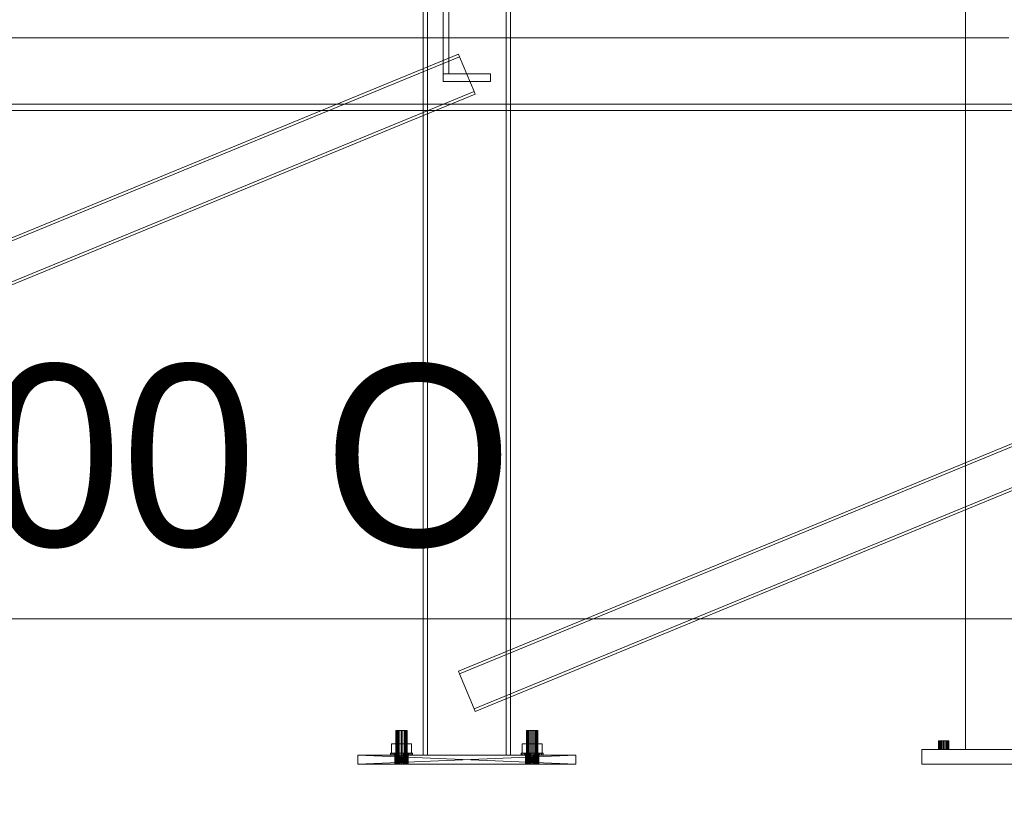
# Model space of a CAD drawing. Header units: millimetres. Extents: x -1970 to 61924, y -58230 to 6847.
# Tile 470 of 656: x 13326 to 14682, y -62 to 1025. Entities that reach past the tile are written whole.
import ezdxf

# ---------------------------------------------------------------- set-up
doc = ezdxf.new("R2010")
doc.units = ezdxf.units.MM
for name, color, linetype, lineweight in [('COTAS_O', 1, 'Continuous', 0), ('COTAS_P', 1, 'Continuous', 0), ('lateral_mezcladora', 7, 'Continuous', 0)]:
    doc.layers.add(name, color=color, linetype=linetype, lineweight=lineweight)
doc.dimstyles.new('R19_100', dxfattribs={"dimtxt": 250, "dimasz": 150, "dimexe": 150, "dimexo": 80, "dimgap": 100, "dimtad": 1, "dimtih": 1, "dimtoh": 1, "dimdsep": 46, "dimcen": 0.09, "dimadec": 0, "dimazin": 0, "dimtfac": 1, "dimtdec": 4, "dimtofl": 0, "dimtmove": 0, "dimatfit": 3, "dimfxl": 1, "dimtolj": 1, "dimtzin": 0, "dimarcsym": 0})

# ---------------------------------------------------------------- blocks, each defined once
blk = doc.blocks.new('DIM_R26_20')
at = {"layer": 'COTAS_O'}
for p, q in [((9808.4, 1100), (9808.4, 200)), ((16008.4, 1100), (16008.4, 200)), ((9808.4, 200), (9958.4, 245)), ((16008.4, 200), (15858.4, 245)), ((9808.4, 200), (16008.4, 200)), ((9808.4, 200), (9958.4, 155)), ((16008.4, 200), (15858.4, 155))]:
    blk.add_line(p, q, dxfattribs=at)
blk.add_text('6200 O', height=250, dxfattribs=at).set_placement((12908.4, 300))
blk = doc.blocks.new('DIM_R26_28')
at = {"layer": 'COTAS_P'}
for p, q in [((-850, 0), (-850, -2500)), ((61924.1, 0), (61924.1, -2500)), ((-850, -2500), (-700, -2455)), ((61924.1, -2500), (61774.1, -2455)), ((-850, -2500), (61924.1, -2500)), ((-850, -2500), (-700, -2545)), ((61924.1, -2500), (61774.1, -2545))]:
    blk.add_line(p, q, dxfattribs=at)
blk.add_text('62774.13 P', height=250, dxfattribs=at).set_placement((30537.1, -2400))

msp = doc.modelspace()

# ---------------------------------------------------------------- linework, layer by layer
at = {"layer": 'lateral_mezcladora'}
for p, q in [((14628.381, 2610), (14628.381, 20)), ((13881.715, 1100), (13881.715, 12)), ((13887.715, 12), (13887.715, 1100)), ((13995.715, 1100), (13995.715, 12)), ((14001.715, 12), (14001.715, 1100)), ((13909.215, 950.5), (13909.215, 1089.5)), ((13916.715, 950.5), (13916.715, 1089.5)), ((11728.381, 1000), (14688.381, 1000)), ((11863.637, 127.745), (13930.304, 977.745)), ((13931.825, 974.046), (13930.304, 977.745)), ((13930.304, 127.745), (15996.97, 977.745)), ((11865.158, 124.046), (13931.825, 974.046)), ((13951.605, 925.954), (13931.825, 974.046)), ((13931.825, 124.046), (15998.492, 974.046)), ((13909.215, 950.5), (13974.215, 950.5)), ((13909.215, 940), (13909.215, 950.5)), ((13909.215, 950.5), (13916.715, 950.5)), ((13974.215, 940), (13974.215, 950.5)), ((13909.215, 940), (13974.215, 940)), ((11884.938, 75.954), (13951.605, 925.954)), ((11886.459, 72.255), (13953.126, 922.255)), ((13953.126, 922.255), (13951.605, 925.954)), ((13951.605, 75.954), (16018.271, 925.954)), ((13953.126, 72.255), (16019.793, 922.255)), ((9733.381, 908.5), (16053.381, 908.5)), ((9733.381, 900), (16053.381, 900)), ((9808.381, 908.5), (16008.381, 908.5)), ((9808.381, 900), (16008.381, 900)), ((13930.304, 127.745), (13931.825, 124.046)), ((13931.825, 124.046), (13951.605, 75.954)), ((13951.605, 75.954), (13953.126, 72.255)), ((13843.987, 46), (13843.715, 46)), ((13843.715, 0), (13843.715, 46)), ((13844.787, 46), (13843.987, 46)), ((13843.987, 0), (13843.987, 46)), ((13846.058, 46), (13844.787, 46)), ((13844.787, 0), (13844.787, 46)), ((13847.715, 46), (13846.058, 46)), ((13846.058, 0), (13846.058, 46)), ((13849.644, 46), (13847.715, 46)), ((13847.715, 0), (13847.715, 46)), ((13851.715, 46), (13849.644, 46)), ((13849.644, 0), (13849.644, 46)), ((13853.785, 46), (13851.715, 46)), ((13851.715, 0), (13851.715, 46)), ((13855.715, 46), (13853.785, 46)), ((13853.785, 0), (13853.785, 46)), ((13857.372, 46), (13855.715, 46)), ((13855.715, 0), (13855.715, 46)), ((13858.643, 46), (13857.372, 46)), ((13857.372, 0), (13857.372, 46)), ((13859.442, 46), (13858.643, 46)), ((13858.643, 0), (13858.643, 46)), ((13859.715, 46), (13859.442, 46)), ((13859.442, 0), (13859.442, 46)), ((13859.715, 46), (13859.715, 0)), ((14023.987, 46), (14023.715, 46)), ((14023.715, 0), (14023.715, 46)), ((14024.787, 46), (14023.987, 46)), ((14023.987, 0), (14023.987, 46)), ((14026.058, 46), (14024.787, 46)), ((14024.787, 0), (14024.787, 46)), ((14027.715, 46), (14026.058, 46)), ((14026.058, 0), (14026.058, 46)), ((14029.644, 46), (14027.715, 46)), ((14027.715, 0), (14027.715, 46)), ((14031.715, 46), (14029.644, 46)), ((14029.644, 0), (14029.644, 46)), ((14033.785, 46), (14031.715, 46)), ((14031.715, 0), (14031.715, 46)), ((14035.715, 46), (14033.785, 46)), ((14033.785, 0), (14033.785, 46)), ((14037.372, 46), (14035.715, 46)), ((14035.715, 0), (14035.715, 46)), ((14038.643, 46), (14037.372, 46)), ((14037.372, 0), (14037.372, 46)), ((14039.442, 46), (14038.643, 46)), ((14038.643, 0), (14038.643, 46)), ((14039.715, 46), (14039.442, 46)), ((14039.442, 0), (14039.442, 46)), ((14039.715, 46), (14039.715, 0)), ((13837.865, 15), (13837.865, 28)), ((13837.865, 28), (13844.79, 28)), ((13837.865, 28), (13843.715, 28)), ((13847.715, 28), (13843.715, 28)), ((13843.715, 28), (13843.715, 15)), ((13844.79, 15), (13844.79, 28)), ((13844.79, 28), (13858.64, 28)), ((13844.79, 28), (13847.715, 28)), ((13855.715, 28), (13847.715, 28)), ((13847.715, 28), (13847.715, 15)), ((13859.715, 28), (13855.715, 28)), ((13855.715, 28), (13855.715, 15)), ((13858.64, 28), (13855.715, 28)), ((13858.64, 15), (13858.64, 28)), ((13858.64, 28), (13865.565, 28)), ((13859.715, 15), (13859.715, 28)), ((13859.715, 28), (13865.565, 28)), ((13865.565, 28), (13865.565, 15)), ((14017.865, 15), (14017.865, 28)), ((14017.865, 28), (14024.79, 28)), ((14017.865, 28), (14023.715, 28)), ((14027.715, 28), (14023.715, 28)), ((14023.715, 28), (14023.715, 15)), ((14024.79, 15), (14024.79, 28)), ((14024.79, 28), (14038.64, 28)), ((14024.79, 28), (14027.715, 28)), ((14035.715, 28), (14027.715, 28)), ((14027.715, 28), (14027.715, 15)), ((14039.715, 28), (14035.715, 28)), ((14035.715, 28), (14035.715, 15)), ((14038.64, 28), (14035.715, 28)), ((14038.64, 15), (14038.64, 28)), ((14038.64, 28), (14045.565, 28)), ((14039.715, 15), (14039.715, 28)), ((14039.715, 28), (14045.565, 28)), ((14045.565, 28), (14045.565, 15)), ((14591.381, 32), (14591.62, 32)), ((14591.381, 32), (14591.381, 20)), ((14591.62, 32), (14592.319, 32)), ((14591.62, 20), (14591.62, 32)), ((14592.319, 32), (14593.432, 32)), ((14592.319, 20), (14592.319, 32)), ((14593.432, 32), (14594.881, 32)), ((14593.432, 20), (14593.432, 32)), ((14594.881, 32), (14596.57, 32)), ((14594.881, 20), (14594.881, 32)), ((14596.57, 32), (14598.381, 32)), ((14596.57, 20), (14596.57, 32)), ((14598.381, 32), (14600.193, 32)), ((14598.381, 20), (14598.381, 32)), ((14600.193, 32), (14601.881, 32)), ((14600.193, 20), (14600.193, 32)), ((14601.881, 32), (14603.331, 32)), ((14601.881, 20), (14601.881, 32)), ((14603.331, 32), (14604.444, 32)), ((14603.331, 20), (14603.331, 32)), ((14604.444, 32), (14605.143, 32)), ((14604.444, 20), (14604.444, 32)), ((14605.143, 32), (14605.381, 32)), ((14605.143, 20), (14605.143, 32)), ((14605.381, 20), (14605.381, 32)), ((13836.715, 12), (13836.715, 15)), ((13836.715, 15), (13837.226, 15)), ((13836.715, 15), (13842.715, 15)), ((13837.226, 12), (13837.226, 15)), ((13837.226, 15), (13838.724, 15)), ((13837.226, 15), (13843.021, 15)), ((13844.79, 15), (13837.865, 15)), ((13843.715, 15), (13837.865, 15)), ((13838.724, 12), (13838.724, 15)), ((13838.724, 15), (13841.108, 15)), ((13838.724, 15), (13843.921, 15)), ((13841.108, 12), (13841.108, 15)), ((13841.108, 15), (13844.215, 15)), ((13841.108, 15), (13845.351, 15)), ((13843.021, 15), (13842.715, 15)), ((13842.715, 15), (13842.715, 12)), ((13843.921, 15), (13843.021, 15)), ((13843.021, 15), (13843.021, 12)), ((13843.715, 15), (13847.715, 15)), ((13845.351, 15), (13843.921, 15)), ((13843.921, 15), (13843.921, 12)), ((13844.215, 12), (13844.215, 15)), ((13844.215, 15), (13847.833, 15)), ((13844.215, 15), (13847.215, 15)), ((13858.64, 15), (13844.79, 15)), ((13847.715, 15), (13844.79, 15)), ((13847.215, 15), (13845.351, 15)), ((13845.351, 15), (13845.351, 12)), ((13849.385, 15), (13847.215, 15)), ((13847.215, 15), (13847.215, 12)), ((13847.715, 15), (13855.715, 15)), ((13847.833, 12), (13847.833, 15)), ((13847.833, 15), (13851.715, 15)), ((13847.833, 15), (13849.385, 15)), ((13851.715, 15), (13849.385, 15)), ((13849.385, 15), (13849.385, 12)), ((13851.715, 12), (13851.715, 15)), ((13851.715, 15), (13855.597, 15)), ((13854.044, 15), (13851.715, 15)), ((13856.215, 15), (13854.044, 15)), ((13854.044, 15), (13854.044, 12)), ((13855.597, 15), (13854.044, 15)), ((13855.597, 12), (13855.597, 15)), ((13855.597, 15), (13859.215, 15)), ((13855.715, 15), (13859.715, 15)), ((13855.715, 15), (13858.64, 15)), ((13858.079, 15), (13856.215, 15)), ((13856.215, 15), (13856.215, 12)), ((13859.215, 15), (13856.215, 15)), ((13859.509, 15), (13858.079, 15)), ((13858.079, 15), (13858.079, 12)), ((13862.321, 15), (13858.079, 15)), ((13865.565, 15), (13858.64, 15)), ((13859.215, 12), (13859.215, 15)), ((13859.215, 15), (13862.321, 15)), ((13860.408, 15), (13859.509, 15)), ((13859.509, 15), (13859.509, 12)), ((13864.705, 15), (13859.509, 15)), ((13865.565, 15), (13859.715, 15)), ((13860.715, 15), (13860.408, 15)), ((13860.408, 15), (13860.408, 12)), ((13866.204, 15), (13860.408, 15)), ((13860.715, 12), (13860.715, 15)), ((13860.715, 15), (13866.715, 15)), ((13862.321, 12), (13862.321, 15)), ((13862.321, 15), (13864.705, 15)), ((13864.705, 12), (13864.705, 15)), ((13864.705, 15), (13866.204, 15)), ((13866.204, 12), (13866.204, 15)), ((13866.204, 15), (13866.715, 15)), ((13866.715, 15), (13866.715, 12)), ((14016.715, 12), (14016.715, 15)), ((14016.715, 15), (14017.226, 15)), ((14016.715, 15), (14022.715, 15)), ((14017.226, 12), (14017.226, 15)), ((14017.226, 15), (14018.724, 15)), ((14017.226, 15), (14023.021, 15)), ((14024.79, 15), (14017.865, 15)), ((14023.715, 15), (14017.865, 15)), ((14018.724, 12), (14018.724, 15)), ((14018.724, 15), (14021.108, 15)), ((14018.724, 15), (14023.921, 15)), ((14021.108, 12), (14021.108, 15)), ((14021.108, 15), (14024.215, 15)), ((14021.108, 15), (14025.351, 15)), ((14023.021, 15), (14022.715, 15)), ((14022.715, 15), (14022.715, 12)), ((14023.921, 15), (14023.021, 15)), ((14023.021, 15), (14023.021, 12)), ((14023.715, 15), (14027.715, 15)), ((14025.351, 15), (14023.921, 15)), ((14023.921, 15), (14023.921, 12)), ((14024.215, 12), (14024.215, 15)), ((14024.215, 15), (14027.833, 15)), ((14024.215, 15), (14027.215, 15)), ((14038.64, 15), (14024.79, 15)), ((14027.715, 15), (14024.79, 15)), ((14027.215, 15), (14025.351, 15)), ((14025.351, 15), (14025.351, 12)), ((14029.385, 15), (14027.215, 15)), ((14027.215, 15), (14027.215, 12)), ((14027.715, 15), (14035.715, 15)), ((14027.833, 12), (14027.833, 15)), ((14027.833, 15), (14031.715, 15)), ((14027.833, 15), (14029.385, 15)), ((14031.715, 15), (14029.385, 15)), ((14029.385, 15), (14029.385, 12)), ((14031.715, 12), (14031.715, 15)), ((14031.715, 15), (14035.597, 15)), ((14034.044, 15), (14031.715, 15)), ((14036.215, 15), (14034.044, 15)), ((14034.044, 15), (14034.044, 12)), ((14035.597, 15), (14034.044, 15)), ((14035.597, 12), (14035.597, 15)), ((14035.597, 15), (14039.215, 15)), ((14035.715, 15), (14039.715, 15)), ((14035.715, 15), (14038.64, 15)), ((14038.079, 15), (14036.215, 15)), ((14036.215, 15), (14036.215, 12)), ((14039.215, 15), (14036.215, 15)), ((14039.509, 15), (14038.079, 15)), ((14038.079, 15), (14038.079, 12)), ((14042.321, 15), (14038.079, 15)), ((14045.565, 15), (14038.64, 15)), ((14039.215, 12), (14039.215, 15)), ((14039.215, 15), (14042.321, 15)), ((14040.408, 15), (14039.509, 15)), ((14039.509, 15), (14039.509, 12)), ((14044.705, 15), (14039.509, 15)), ((14045.565, 15), (14039.715, 15)), ((14040.715, 15), (14040.408, 15)), ((14040.408, 15), (14040.408, 12)), ((14046.204, 15), (14040.408, 15)), ((14040.715, 12), (14040.715, 15)), ((14040.715, 15), (14046.715, 15)), ((14042.321, 12), (14042.321, 15)), ((14042.321, 15), (14044.705, 15)), ((14044.705, 12), (14044.705, 15)), ((14044.705, 15), (14046.204, 15)), ((14046.204, 12), (14046.204, 15)), ((14046.204, 15), (14046.715, 15)), ((14046.715, 15), (14046.715, 12)), ((14568.381, 20), (14748.381, 20)), ((14568.381, 20), (14568.381, 0)), ((14591.62, 20), (14591.381, 20)), ((14591.62, 20), (14592.319, 20)), ((14592.319, 20), (14593.432, 20)), ((14593.432, 20), (14594.881, 20)), ((14594.881, 20), (14596.57, 20)), ((14596.57, 20), (14598.381, 20)), ((14598.381, 20), (14600.193, 20)), ((14600.193, 20), (14601.881, 20)), ((14601.881, 20), (14603.331, 20)), ((14603.331, 20), (14604.444, 20)), ((14604.444, 20), (14605.143, 20)), ((14605.143, 20), (14605.381, 20)), ((14628.381, 20), (14688.381, 20)), ((13842.715, 12), (13791.715, 12)), ((13791.715, 12), (13842.888, 12)), ((13791.715, 12), (13843.4, 12)), ((13791.715, 12), (13844.232, 12)), ((13791.715, 12), (13845.351, 12)), ((13791.715, 12), (13846.715, 12)), ((13791.715, 12), (13848.271, 12)), ((13791.715, 12), (13849.959, 12)), ((13791.715, 12), (13851.715, 12)), ((13791.715, 12), (13853.471, 12)), ((14091.715, 12), (13791.715, 12)), ((13791.715, 12), (13855.159, 12)), ((13791.715, 12), (13856.715, 12)), ((13791.715, 12), (13858.079, 12)), ((14091.715, 0), (13791.715, 12)), ((13791.715, 12), (13791.715, 0)), ((13791.715, 0), (14091.715, 12)), ((13791.715, 0), (13842.715, 0)), ((13842.888, 0), (13791.715, 0)), ((13843.4, 0), (13791.715, 0)), ((13844.232, 0), (13791.715, 0)), ((13845.351, 0), (13791.715, 0)), ((13846.715, 0), (13791.715, 0)), ((13848.271, 0), (13791.715, 0)), ((13849.959, 0), (13791.715, 0)), ((13851.715, 0), (13791.715, 0)), ((13853.471, 0), (13791.715, 0)), ((13791.715, 0), (14091.715, 0)), ((13855.159, 0), (13791.715, 0)), ((13856.715, 0), (13791.715, 0)), ((13858.079, 0), (13791.715, 0)), ((13837.226, 12), (13836.715, 12)), ((13842.715, 12), (13836.715, 12)), ((13838.724, 12), (13837.226, 12)), ((13843.021, 12), (13837.226, 12)), ((13841.108, 12), (13838.724, 12)), ((13843.921, 12), (13838.724, 12)), ((13844.215, 12), (13841.108, 12)), ((13845.351, 12), (13841.108, 12)), ((13842.888, 12), (13842.715, 12)), ((13842.715, 0), (13842.888, 12)), ((13842.715, 0), (13842.715, 12)), ((13842.888, 0), (13842.715, 12)), ((13842.715, 12), (13843.021, 12)), ((13842.715, 0), (13842.888, 0)), ((13843.4, 12), (13842.888, 12)), ((13842.888, 0), (13843.4, 12)), ((13842.888, 0), (13842.888, 12)), ((13843.4, 0), (13842.888, 12)), ((13842.888, 0), (13843.4, 0)), ((13843.021, 12), (13843.921, 12)), ((13844.232, 12), (13843.4, 12)), ((13843.4, 0), (13844.232, 12)), ((13843.4, 0), (13843.4, 12)), ((13844.232, 0), (13843.4, 12)), ((13843.4, 0), (13844.232, 0)), ((13843.987, 0), (13843.715, 0)), ((13843.921, 12), (13845.351, 12)), ((13844.787, 0), (13843.987, 0)), ((13847.833, 12), (13844.215, 12)), ((13847.215, 12), (13844.215, 12)), ((13845.351, 12), (13844.232, 12)), ((13844.232, 12), (13858.079, 12)), ((13844.232, 0), (13845.351, 12)), ((13844.232, 0), (13844.232, 12)), ((13845.351, 0), (13844.232, 12)), ((13844.232, 0), (13845.351, 0)), ((13858.079, 0), (13844.232, 0)), ((13846.058, 0), (13844.787, 0)), ((13846.715, 12), (13845.351, 12)), ((13845.351, 12), (13858.079, 12)), ((13845.351, 12), (14031.715, 12)), ((13845.351, 12), (14033.471, 12)), ((13845.351, 12), (14035.159, 12)), ((13845.351, 12), (14036.715, 12)), ((13845.351, 12), (14038.079, 12)), ((13845.351, 0), (13846.715, 12)), ((13845.351, 0), (13845.351, 12)), ((13846.715, 0), (13845.351, 12)), ((13845.351, 12), (13847.215, 12)), ((13845.351, 0), (13846.715, 0)), ((13858.079, 0), (13845.351, 0)), ((14031.715, 0), (13845.351, 0)), ((14033.471, 0), (13845.351, 0)), ((14035.159, 0), (13845.351, 0)), ((14036.715, 0), (13845.351, 0)), ((14038.079, 0), (13845.351, 0)), ((13847.715, 0), (13846.058, 0)), ((13848.271, 12), (13846.715, 12)), ((13846.715, 12), (14038.079, 12)), ((13846.715, 0), (13848.271, 12)), ((13846.715, 0), (13846.715, 12)), ((13848.271, 0), (13846.715, 12)), ((13846.715, 0), (13848.271, 0)), ((14038.079, 0), (13846.715, 0)), ((13847.215, 12), (13849.385, 12)), ((13849.644, 0), (13847.715, 0)), ((13851.715, 12), (13847.833, 12)), ((13849.385, 12), (13847.833, 12)), ((13849.959, 12), (13848.271, 12)), ((13848.271, 12), (14038.079, 12)), ((13848.271, 0), (13849.959, 12)), ((13848.271, 0), (13848.271, 12)), ((13849.959, 0), (13848.271, 12)), ((13848.271, 0), (13849.959, 0)), ((14038.079, 0), (13848.271, 0)), ((13849.385, 12), (13851.715, 12)), ((13851.715, 0), (13849.644, 0)), ((13851.715, 12), (13849.959, 12)), ((13849.959, 12), (14091.715, 12)), ((13849.959, 12), (14038.079, 12)), ((13849.959, 0), (13851.715, 12)), ((13849.959, 0), (13849.959, 12)), ((13851.715, 0), (13849.959, 12)), ((13849.959, 0), (13851.715, 0)), ((14091.715, 0), (13849.959, 0)), ((14038.079, 0), (13849.959, 0)), ((13851.715, 12), (13853.471, 12)), ((14022.715, 12), (13851.715, 12)), ((14022.888, 12), (13851.715, 12)), ((14023.4, 12), (13851.715, 12)), ((13851.715, 12), (14091.715, 12)), ((14024.232, 12), (13851.715, 12)), ((14025.351, 12), (13851.715, 12)), ((14026.715, 12), (13851.715, 12)), ((14028.271, 12), (13851.715, 12)), ((14029.959, 12), (13851.715, 12)), ((14031.715, 12), (13851.715, 12)), ((13851.715, 12), (14038.079, 12)), ((13851.715, 0), (13853.471, 12)), ((13851.715, 0), (13851.715, 12)), ((13853.471, 0), (13851.715, 12)), ((13855.597, 12), (13851.715, 12)), ((13851.715, 12), (13854.044, 12)), ((13853.471, 0), (13851.715, 0)), ((13851.715, 0), (14022.715, 0)), ((13851.715, 0), (14022.888, 0)), ((13851.715, 0), (14023.4, 0)), ((14091.715, 0), (13851.715, 0)), ((13851.715, 0), (14024.232, 0)), ((13851.715, 0), (14025.351, 0)), ((13851.715, 0), (14026.715, 0)), ((13851.715, 0), (14028.271, 0)), ((13851.715, 0), (14029.959, 0)), ((13851.715, 0), (14031.715, 0)), ((14038.079, 0), (13851.715, 0)), ((13853.785, 0), (13851.715, 0)), ((13853.471, 12), (13855.159, 12)), ((14022.715, 12), (13853.471, 12)), ((14022.888, 12), (13853.471, 12)), ((13853.471, 0), (13855.159, 12)), ((13853.471, 0), (13853.471, 12)), ((13855.159, 0), (13853.471, 12)), ((13855.159, 0), (13853.471, 0)), ((13853.471, 0), (14022.715, 0)), ((13853.471, 0), (14022.888, 0)), ((13855.715, 0), (13853.785, 0)), ((13854.044, 12), (13856.215, 12)), ((13854.044, 12), (13855.597, 12)), ((13855.159, 12), (13856.715, 12)), ((14022.715, 12), (13855.159, 12)), ((14022.888, 12), (13855.159, 12)), ((13855.159, 0), (13856.715, 12)), ((13855.159, 0), (13855.159, 12)), ((13856.715, 0), (13855.159, 12)), ((13856.715, 0), (13855.159, 0)), ((13855.159, 0), (14022.715, 0)), ((13855.159, 0), (14022.888, 0)), ((13859.215, 12), (13855.597, 12)), ((13857.372, 0), (13855.715, 0)), ((13856.215, 12), (13858.079, 12)), ((13856.215, 12), (13859.215, 12)), ((13856.715, 12), (13858.079, 12)), ((14022.715, 12), (13856.715, 12)), ((14022.888, 12), (13856.715, 12)), ((14091.715, 12), (13856.715, 12)), ((13856.715, 12), (14031.715, 12)), ((13856.715, 0), (13858.079, 12)), ((13856.715, 0), (13856.715, 12)), ((13858.079, 0), (13856.715, 12)), ((13858.079, 0), (13856.715, 0)), ((13856.715, 0), (14022.715, 0)), ((13856.715, 0), (14022.888, 0)), ((13856.715, 0), (14091.715, 0)), ((14031.715, 0), (13856.715, 0)), ((13858.643, 0), (13857.372, 0)), ((13858.079, 12), (13859.198, 12)), ((14022.715, 12), (13858.079, 12)), ((14022.888, 12), (13858.079, 12)), ((13858.079, 12), (14031.715, 12)), ((13858.079, 0), (13859.198, 12)), ((13858.079, 0), (13858.079, 12)), ((13859.198, 0), (13858.079, 12)), ((13858.079, 12), (13859.509, 12)), ((13858.079, 12), (13862.321, 12)), ((13859.198, 0), (13858.079, 0)), ((13858.079, 0), (14022.715, 0)), ((13858.079, 0), (14022.888, 0)), ((14031.715, 0), (13858.079, 0)), ((13859.442, 0), (13858.643, 0)), ((13859.198, 12), (13860.03, 12)), ((14022.715, 12), (13859.198, 12)), ((14022.888, 12), (13859.198, 12)), ((13859.198, 12), (14031.715, 12)), ((13859.198, 0), (13860.03, 12)), ((13859.198, 0), (13859.198, 12)), ((13860.03, 0), (13859.198, 12)), ((13860.03, 0), (13859.198, 0)), ((13859.198, 0), (14022.715, 0)), ((13859.198, 0), (14022.888, 0)), ((14031.715, 0), (13859.198, 0)), ((13862.321, 12), (13859.215, 12)), ((13859.442, 0), (13859.715, 0)), ((13859.509, 12), (13860.408, 12)), ((13859.509, 12), (13864.705, 12)), ((13860.03, 12), (13860.542, 12)), ((14022.715, 12), (13860.03, 12)), ((14022.888, 12), (13860.03, 12)), ((13860.03, 12), (14031.715, 12)), ((13860.03, 0), (13860.542, 12)), ((13860.03, 0), (13860.03, 12)), ((13860.542, 0), (13860.03, 12)), ((13860.542, 0), (13860.03, 0)), ((13860.03, 0), (14022.715, 0)), ((13860.03, 0), (14022.888, 0)), ((14031.715, 0), (13860.03, 0)), ((13860.408, 12), (13860.715, 12)), ((13860.408, 12), (13866.204, 12)), ((13860.542, 12), (13860.715, 12)), ((14022.715, 12), (13860.542, 12)), ((14022.888, 12), (13860.542, 12)), ((13860.542, 12), (14031.715, 12)), ((13860.542, 0), (13860.715, 12)), ((13860.542, 0), (13860.542, 12)), ((13860.715, 0), (13860.542, 12)), ((13860.715, 0), (13860.542, 0)), ((13860.542, 0), (14022.715, 0)), ((13860.542, 0), (14022.888, 0)), ((14031.715, 0), (13860.542, 0)), ((13860.715, 12), (14022.715, 12)), ((14022.888, 12), (13860.715, 12)), ((13860.715, 12), (14023.4, 12)), ((13860.715, 12), (14024.232, 12)), ((13860.715, 12), (14025.351, 12)), ((13860.715, 12), (14026.715, 12)), ((13860.715, 12), (14028.271, 12)), ((13860.715, 12), (14029.959, 12)), ((13860.715, 12), (14031.715, 12)), ((13860.715, 12), (13860.715, 0)), ((13866.715, 12), (13860.715, 12)), ((14022.715, 0), (13860.715, 0)), ((13860.715, 0), (14022.888, 0)), ((14023.4, 0), (13860.715, 0)), ((14024.232, 0), (13860.715, 0)), ((14025.351, 0), (13860.715, 0)), ((14026.715, 0), (13860.715, 0)), ((14028.271, 0), (13860.715, 0)), ((14029.959, 0), (13860.715, 0)), ((14031.715, 0), (13860.715, 0)), ((13864.705, 12), (13862.321, 12)), ((13866.204, 12), (13864.705, 12)), ((13866.715, 12), (13866.204, 12)), ((13881.715, 12), (14001.715, 12)), ((13881.715, 12), (13887.715, 12)), ((13995.715, 12), (14001.715, 12)), ((14017.226, 12), (14016.715, 12)), ((14022.715, 12), (14016.715, 12)), ((14018.724, 12), (14017.226, 12)), ((14023.021, 12), (14017.226, 12)), ((14021.108, 12), (14018.724, 12)), ((14023.921, 12), (14018.724, 12)), ((14024.215, 12), (14021.108, 12)), ((14025.351, 12), (14021.108, 12)), ((14022.715, 12), (14022.888, 12)), ((14022.715, 0), (14022.888, 12)), ((14022.715, 0), (14022.715, 12)), ((14022.888, 0), (14022.715, 12)), ((14022.715, 12), (14023.021, 12)), ((14022.888, 0), (14022.715, 0)), ((14023.4, 12), (14022.888, 12)), ((14022.888, 0), (14023.4, 12)), ((14022.888, 0), (14022.888, 12)), ((14023.4, 0), (14022.888, 12)), ((14022.888, 0), (14023.4, 0)), ((14023.021, 12), (14023.921, 12)), ((14024.232, 12), (14023.4, 12)), ((14023.4, 0), (14024.232, 12)), ((14023.4, 0), (14023.4, 12)), ((14024.232, 0), (14023.4, 12)), ((14023.4, 0), (14024.232, 0)), ((14023.987, 0), (14023.715, 0)), ((14023.921, 12), (14025.351, 12)), ((14024.787, 0), (14023.987, 0)), ((14027.833, 12), (14024.215, 12)), ((14027.215, 12), (14024.215, 12)), ((14025.351, 12), (14024.232, 12)), ((14024.232, 0), (14025.351, 12)), ((14024.232, 0), (14024.232, 12)), ((14025.351, 0), (14024.232, 12)), ((14024.232, 0), (14025.351, 0)), ((14026.058, 0), (14024.787, 0)), ((14026.715, 12), (14025.351, 12)), ((14025.351, 0), (14026.715, 12)), ((14025.351, 0), (14025.351, 12)), ((14026.715, 0), (14025.351, 12)), ((14025.351, 12), (14027.215, 12)), ((14025.351, 0), (14026.715, 0)), ((14027.715, 0), (14026.058, 0)), ((14028.271, 12), (14026.715, 12)), ((14026.715, 12), (14091.715, 12)), ((14026.715, 0), (14028.271, 12)), ((14026.715, 0), (14026.715, 12)), ((14028.271, 0), (14026.715, 12)), ((14026.715, 0), (14028.271, 0)), ((14091.715, 0), (14026.715, 0)), ((14027.215, 12), (14029.385, 12)), ((14029.644, 0), (14027.715, 0)), ((14031.715, 12), (14027.833, 12)), ((14029.385, 12), (14027.833, 12)), ((14029.959, 12), (14028.271, 12)), ((14028.271, 12), (14091.715, 12)), ((14028.271, 0), (14029.959, 12)), ((14028.271, 0), (14028.271, 12)), ((14029.959, 0), (14028.271, 12)), ((14028.271, 0), (14029.959, 0)), ((14091.715, 0), (14028.271, 0)), ((14029.385, 12), (14031.715, 12)), ((14031.715, 0), (14029.644, 0)), ((14031.715, 12), (14029.959, 12)), ((14029.959, 12), (14091.715, 12)), ((14029.959, 0), (14031.715, 12)), ((14029.959, 0), (14029.959, 12)), ((14031.715, 0), (14029.959, 12)), ((14029.959, 0), (14031.715, 0)), ((14091.715, 0), (14029.959, 0)), ((14091.715, 12), (14031.715, 12)), ((14033.471, 12), (14031.715, 12)), ((14031.715, 12), (14038.079, 12)), ((14031.715, 12), (14039.198, 12)), ((14031.715, 12), (14040.03, 12)), ((14031.715, 12), (14040.542, 12)), ((14031.715, 12), (14040.715, 12)), ((14031.715, 0), (14033.471, 12)), ((14031.715, 0), (14031.715, 12)), ((14033.471, 0), (14031.715, 12)), ((14035.597, 12), (14031.715, 12)), ((14031.715, 12), (14034.044, 12)), ((14031.715, 0), (14091.715, 0)), ((14031.715, 0), (14033.471, 0)), ((14038.079, 0), (14031.715, 0)), ((14039.198, 0), (14031.715, 0)), ((14040.03, 0), (14031.715, 0)), ((14040.542, 0), (14031.715, 0)), ((14040.715, 0), (14031.715, 0)), ((14033.785, 0), (14031.715, 0)), ((14091.715, 12), (14033.471, 12)), ((14035.159, 12), (14033.471, 12)), ((14033.471, 12), (14040.715, 12)), ((14033.471, 0), (14035.159, 12)), ((14033.471, 0), (14033.471, 12)), ((14035.159, 0), (14033.471, 12)), ((14033.471, 0), (14091.715, 0)), ((14033.471, 0), (14035.159, 0)), ((14040.715, 0), (14033.471, 0)), ((14035.715, 0), (14033.785, 0)), ((14034.044, 12), (14036.215, 12)), ((14034.044, 12), (14035.597, 12)), ((14091.715, 12), (14035.159, 12)), ((14036.715, 12), (14035.159, 12)), ((14040.715, 12), (14035.159, 12)), ((14035.159, 0), (14036.715, 12)), ((14035.159, 0), (14035.159, 12)), ((14036.715, 0), (14035.159, 12)), ((14035.159, 0), (14091.715, 0)), ((14035.159, 0), (14036.715, 0)), ((14035.159, 0), (14040.715, 0)), ((14039.215, 12), (14035.597, 12)), ((14037.372, 0), (14035.715, 0)), ((14036.215, 12), (14038.079, 12)), ((14036.215, 12), (14039.215, 12)), ((14091.715, 12), (14036.715, 12)), ((14038.079, 12), (14036.715, 12)), ((14040.715, 12), (14036.715, 12)), ((14036.715, 0), (14038.079, 12)), ((14036.715, 0), (14036.715, 12)), ((14038.079, 0), (14036.715, 12)), ((14036.715, 0), (14091.715, 0)), ((14036.715, 0), (14038.079, 0)), ((14036.715, 0), (14040.715, 0)), ((14038.643, 0), (14037.372, 0)), ((14091.715, 12), (14038.079, 12)), ((14039.198, 12), (14038.079, 12)), ((14040.715, 12), (14038.079, 12)), ((14038.079, 0), (14039.198, 12)), ((14038.079, 0), (14038.079, 12)), ((14039.198, 0), (14038.079, 12)), ((14038.079, 12), (14039.509, 12)), ((14038.079, 12), (14042.321, 12)), ((14038.079, 0), (14091.715, 0)), ((14038.079, 0), (14039.198, 0)), ((14038.079, 0), (14040.715, 0)), ((14039.442, 0), (14038.643, 0)), ((14091.715, 12), (14039.198, 12)), ((14040.03, 12), (14039.198, 12)), ((14040.715, 12), (14039.198, 12)), ((14039.198, 0), (14040.03, 12)), ((14039.198, 0), (14039.198, 12)), ((14040.03, 0), (14039.198, 12)), ((14039.198, 0), (14091.715, 0)), ((14039.198, 0), (14040.03, 0)), ((14039.198, 0), (14040.715, 0)), ((14042.321, 12), (14039.215, 12)), ((14039.442, 0), (14039.715, 0)), ((14039.509, 12), (14040.408, 12)), ((14039.509, 12), (14044.705, 12)), ((14091.715, 12), (14040.03, 12)), ((14040.542, 12), (14040.03, 12)), ((14040.03, 0), (14040.542, 12)), ((14040.03, 0), (14040.03, 12)), ((14040.542, 0), (14040.03, 12)), ((14040.03, 0), (14091.715, 0)), ((14040.03, 0), (14040.542, 0)), ((14040.408, 12), (14040.715, 12)), ((14040.408, 12), (14046.204, 12)), ((14091.715, 12), (14040.542, 12)), ((14040.715, 12), (14040.542, 12)), ((14040.542, 0), (14040.715, 12)), ((14040.542, 0), (14040.542, 12)), ((14040.715, 0), (14040.542, 12)), ((14040.542, 0), (14091.715, 0)), ((14040.542, 0), (14040.715, 0)), ((14091.715, 12), (14040.715, 12)), ((14040.715, 12), (14040.715, 0)), ((14046.715, 12), (14040.715, 12)), ((14040.715, 0), (14091.715, 0)), ((14044.705, 12), (14042.321, 12)), ((14046.204, 12), (14044.705, 12)), ((14046.715, 12), (14046.204, 12)), ((14091.715, 0), (14091.715, 12)), ((14568.381, 0), (14748.381, 0))]:
    msp.add_line(p, q, dxfattribs=at)

# ---------------------------------------------------------------- dimensions: what is measured, and where the dimension line sits
at = {"layer": 'COTAS_O'}
dim = msp.add_aligned_dim(p1=(9808.381, 1100), p2=(16008.381, 1100), distance=-900, text='<> O', dimstyle='R19_100', dxfattribs=at)
dim.commit()
dim.dimension.update_dxf_attribs({"geometry": 'DIM_R26_20', "text_midpoint": (12908.381, 200)})
at = {"layer": 'COTAS_P'}
dim = msp.add_aligned_dim(p1=(-850, 0), p2=(61924.134, 0), distance=-2500, text='<> P', dimstyle='R19_100', dxfattribs=at)
dim.commit()
dim.dimension.update_dxf_attribs({"geometry": 'DIM_R26_28', "text_midpoint": (30537.067, -2500)})

doc.saveas('drawing.dxf')
